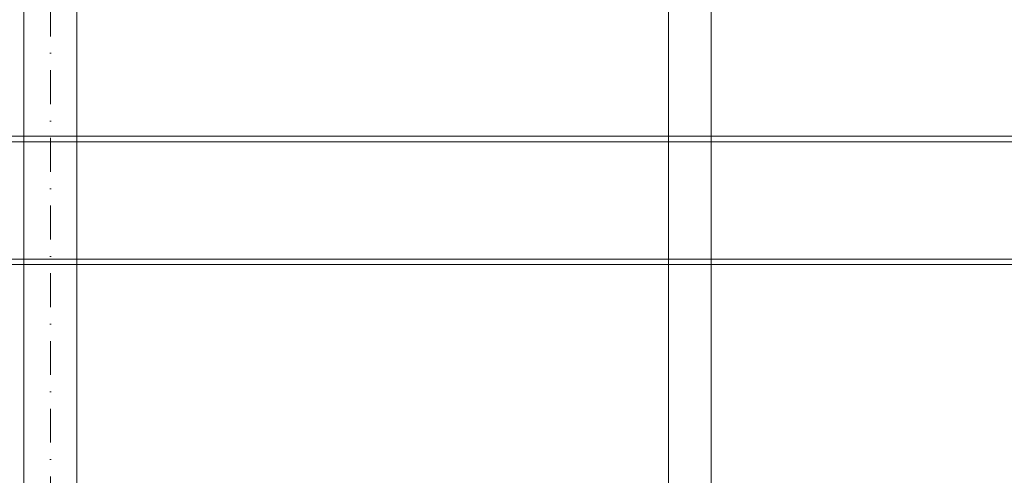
# Model space of a CAD drawing. Header units: millimetres. Extents: x -916886 to 3713765, y -2985421 to 1675785.
# Tile 144 of 656: x 78262 to 87500, y -63492 to -59217. Entities that reach past the tile are written whole.
import ezdxf

# ---------------------------------------------------------------- set-up
doc = ezdxf.new("R2010")
doc.units = ezdxf.units.MM
doc.linetypes.add('CENTERX2', pattern=[101.6, 63.5, -12.7, 12.7, -12.7])
doc.linetypes.add('DASHDOT', pattern=[25.4, 12.7, -6.35, 0, -6.35])
doc.layers.add('A99_S_kce-pohl', color=7, linetype='Continuous', lineweight=5)
doc.layers.add('A99_S_osy', color=1, linetype='CENTERX2', lineweight=5)

msp = doc.modelspace()

# ---------------------------------------------------------------- linework, layer by layer
at = {"layer": 'A99_S_kce-pohl', "linetype": 'Continuous'}
for p, q in [((78300, -69290.1), (78300, -57267)), ((78800, -69290.1), (78800, -57267)), ((84350, -69290.1), (84350, -58170.1)), ((84750, -69290.1), (84750, -58170.1))]:
    msp.add_line(p, q, dxfattribs=at)
for points in [[(5750, -60310.1), (150300, -60310.1)], [(5750, -60362.6), (150300, -60362.6)], [(5750, -61462.6), (150300, -61462.6)], [(5750, -61512.6), (150300, -61512.6)]]:
    msp.add_lwpolyline(points, dxfattribs=at)
at = {"layer": 'A99_S_osy', "linetype": 'DASHDOT', "lineweight": 5, "ltscale": 25}
msp.add_line((78550, -53340.1), (78550, -71730.1), dxfattribs=at)

doc.saveas('drawing.dxf')
